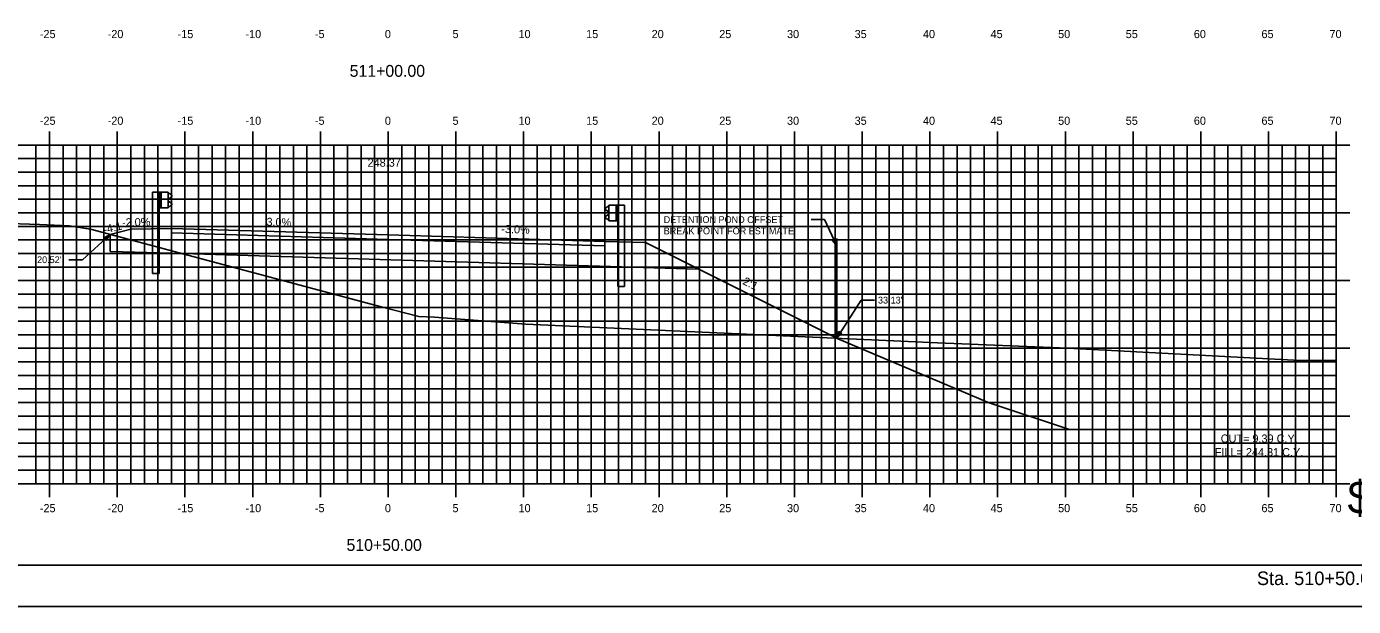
# Model space of a CAD drawing. Extents: x 1170543 to 1177585, y 609599 to 610623.
# Drawn here: x 1172225.8 to 1172323.7, y 609598.8 to 609641.6 of the extents above; entities that cross this region are included whole.
import ezdxf

# ---------------------------------------------------------------- set-up
doc = ezdxf.new("R2010")
doc.units = 0
for name, color, linetype in [('ANNOTATION', 7, 'Continuous'), ('BORDER', 7, 'Continuous'), ('D_Guardrail_Beam_Lt', 7, 'Continuous'), ('D_Guardrail_Beam_Rt', 7, 'Continuous'), ('D_Roadway_Centerline', 7, 'Continuous'), ('D_Roadway_Centerline_Text', 7, 'Continuous'), ('D_Roadway_Edge_Pavement', 7, 'Continuous'), ('D_Roadway_Edge_Shoulder', 7, 'Continuous'), ('D_Roadway_Edge_TW', 7, 'Continuous'), ('D_Roadway_Pavement', 7, 'Continuous'), ('D_Roadway_SlopeLines', 7, 'Continuous'), ('D_Roadway_SubGrade', 7, 'Continuous'), ('H_V ANNOTATION', 7, 'Continuous'), ('MAJOR', 7, 'Continuous'), ('MINOR', 7, 'Continuous'), ('PLOT BOUNDARY', 7, 'Continuous'), ('S_Roadway_Centerline', 7, 'Continuous'), ('SHADING', 7, 'Continuous')]:
    doc.layers.add(name, color=color, linetype=linetype)

msp = doc.modelspace()

# ---------------------------------------------------------------- linework, layer by layer
at = {"layer": 'ANNOTATION'}
for p, q in [((1172283.703, 609627.374), (1172284.703, 609627.374)), ((1172285.606, 609625.433), (1172284.703, 609627.374)), ((1172231.954, 609626.284), (1172229.914, 609624.411)), ((1172228.914, 609624.411), (1172229.914, 609624.411)), ((1172285.597, 609618.619), (1172287.395, 609621.427)), ((1172288.395, 609621.427), (1172287.395, 609621.427))]:
    msp.add_line(p, q, dxfattribs=at)
for points in [[(1172231.502, 609626.038), (1172231.954, 609626.284), (1172231.671, 609625.853)], [(1172285.508, 609625.939), (1172285.606, 609625.433), (1172285.281, 609625.834)], [(1172285.972, 609618.973), (1172285.597, 609618.619), (1172285.762, 609619.108)]]:
    msp.add_lwpolyline(points, close=True, dxfattribs=at)
at = {"layer": 'BORDER'}
msp.add_line((1172177.478, 609601.872), (1172337.478, 609601.872), dxfattribs=at)
at = {"layer": 'D_Guardrail_Beam_Lt'}
for p, q in [((1172235.082, 609629.398), (1172235.082, 609623.398)), ((1172235.553, 609629.398), (1172235.082, 609629.398)), ((1172236.24, 609629.398), (1172235.553, 609629.398)), ((1172235.553, 609629.398), (1172235.553, 609628.232)), ((1172235.615, 609629.398), (1172235.615, 609628.232)), ((1172235.719, 609629.398), (1172235.719, 609628.232)), ((1172236.24, 609628.232), (1172236.24, 609629.398)), ((1172236.24, 609629.315), (1172236.314, 609629.3)), ((1172236.244, 609628.85), (1172236.244, 609628.78)), ((1172236.473, 609629.051), (1172236.278, 609628.914)), ((1172236.33, 609629.294), (1172236.473, 609629.194)), ((1172235.553, 609628.232), (1172236.24, 609628.232)), ((1172235.573, 609623.398), (1172235.573, 609628.232)), ((1172236.314, 609628.329), (1172236.24, 609628.315)), ((1172236.278, 609628.715), (1172236.473, 609628.579)), ((1172236.473, 609628.436), (1172236.33, 609628.336)), ((1172235.573, 609623.398), (1172235.082, 609623.398))]:
    msp.add_line(p, q, dxfattribs=at)
for centre, major_axis, start_param, end_param in [((1172236.323, 609628.85), (-0.0789, 0), 5.323254, 6.283185), ((1172236.323, 609628.78), (-0.0789, 0), 6.283185, 7.243116), ((1172236.306, 609629.26), (0.0417, 0), 0.959931, 1.376053), ((1172236.423, 609629.122), (0.0877, 0), 5.323254, 7.243116), ((1172236.306, 609628.37), (0.0417, 0), 4.907132, 5.323254), ((1172236.423, 609628.508), (0.0877, 0), 5.323254, 7.243116)]:
    msp.add_ellipse(centre, major_axis=major_axis, ratio=0.995501, start_param=start_param, end_param=end_param, dxfattribs=at)
at = {"layer": 'D_Guardrail_Beam_Rt'}
for p, q in [((1172268.691, 609628.334), (1172268.548, 609628.234)), ((1172268.548, 609628.091), (1172268.743, 609627.954)), ((1172268.781, 609628.355), (1172268.707, 609628.34)), ((1172268.777, 609627.89), (1172268.777, 609627.82)), ((1172268.781, 609628.438), (1172269.469, 609628.438)), ((1172268.781, 609627.272), (1172268.781, 609628.438)), ((1172269.302, 609628.438), (1172269.302, 609627.272)), ((1172269.406, 609628.438), (1172269.406, 609627.272)), ((1172269.469, 609628.438), (1172269.94, 609628.438)), ((1172269.469, 609628.438), (1172269.469, 609627.272)), ((1172269.94, 609628.438), (1172269.94, 609622.438)), ((1172268.743, 609627.755), (1172268.548, 609627.619)), ((1172268.548, 609627.476), (1172268.691, 609627.376)), ((1172268.707, 609627.369), (1172268.781, 609627.355)), ((1172269.469, 609627.272), (1172268.781, 609627.272)), ((1172269.448, 609622.438), (1172269.448, 609627.272)), ((1172269.448, 609622.438), (1172269.94, 609622.438))]:
    msp.add_line(p, q, dxfattribs=at)
for centre, major_axis, start_param, end_param in [((1172268.598, 609628.162), (-0.0877, 0), 5.323254, 7.243116), ((1172268.715, 609628.3), (-0.0417, 0), 4.907132, 5.323254), ((1172268.698, 609627.89), (0.0789, 0), 0, 0.959931), ((1172268.698, 609627.82), (0.0789, 0), 5.323254, 6.283185), ((1172268.598, 609627.548), (-0.0877, 0), 5.323254, 7.243116), ((1172268.715, 609627.41), (-0.0417, 0), 0.959931, 1.376053)]:
    msp.add_ellipse(centre, major_axis=major_axis, ratio=0.995501, start_param=start_param, end_param=end_param, dxfattribs=at)
at = {"layer": 'D_Roadway_Centerline'}
msp.add_lwpolyline([(1172231.954, 609626.284), (1172231.954, 609626.284), (1172233.478, 609626.664), (1172236.478, 609626.724), (1172252.478, 609626.244), (1172268.478, 609625.764), (1172271.478, 609625.674), (1172276.442, 609623.192), (1172285.606, 609618.611)], dxfattribs=at)
at = {"layer": 'D_Roadway_Edge_Pavement'}
msp.add_lwpolyline([(1172285.56, 609618.632), (1172285.634, 609618.607), (1172296.732, 609613.886), (1172296.775, 609613.872), (1172299.734, 609612.887), (1172299.777, 609612.872), (1172299.822, 609612.857), (1172302.78, 609611.872), (1172304.067, 609611.872), (1172304.137, 609611.872), (1172304.217, 609611.872), (1172304.309, 609611.872), (1172304.414, 609611.872), (1172305.055, 609611.872), (1172305.301, 609611.872), (1172305.606, 609611.872), (1172305.998, 609611.872), (1172306.531, 609611.872), (1172322.478, 609611.872)], dxfattribs=at)
at = {"layer": 'D_Roadway_Edge_Shoulder'}
for points in [[(1172236.478, 609626.724), (1172236.478, 609626.391)], [(1172268.478, 609625.764), (1172268.478, 609625.431)]]:
    msp.add_lwpolyline(points, dxfattribs=at)
at = {"layer": 'D_Roadway_Edge_TW'}
msp.add_lwpolyline([(1172268.478, 609625.431), (1172268.478, 609625.764), (1172252.478, 609626.244), (1172236.478, 609626.724), (1172236.478, 609626.391), (1172252.478, 609625.911)], close=True, dxfattribs=at)
at = {"layer": 'D_Roadway_Pavement'}
msp.add_line((1172285.606, 609618.611), (1172285.606, 609625.967), dxfattribs=at)
msp.add_lwpolyline([(1172268.478, 609625.431), (1172268.478, 609625.431), (1172252.478, 609625.911), (1172236.478, 609626.391), (1172236.478, 609626.391), (1172252.478, 609625.911)], close=True, dxfattribs=at)
for points in [[(1172236.478, 609626.391), (1172236.478, 609626.391)], [(1172236.478, 609626.391), (1172236.478, 609626.391)], [(1172268.478, 609625.431), (1172268.478, 609625.431)], [(1172268.478, 609625.431), (1172268.478, 609625.431)]]:
    msp.add_lwpolyline(points, dxfattribs=at)
at = {"layer": 'D_Roadway_SlopeLines'}
for points in [[(1172233.478, 609626.664), (1172231.954, 609626.284)], [(1172271.478, 609625.674), (1172285.606, 609618.611)]]:
    msp.add_lwpolyline(points, dxfattribs=at)
at = {"layer": 'D_Roadway_SubGrade'}
for p, q in [((1172231.954, 609626.284), (1172233.478, 609626.664)), ((1172231.954, 609625.027), (1172231.954, 609626.284)), ((1172233.478, 609626.664), (1172236.478, 609626.724)), ((1172236.478, 609626.724), (1172236.478, 609624.891)), ((1172268.478, 609625.764), (1172271.478, 609625.674)), ((1172268.478, 609623.931), (1172268.478, 609625.764)), ((1172271.478, 609625.674), (1172276.442, 609623.192))]:
    msp.add_line(p, q, dxfattribs=at)
msp.add_lwpolyline([(1172268.478, 609623.931), (1172268.478, 609625.431), (1172252.478, 609625.911), (1172236.478, 609626.391), (1172236.478, 609624.891)], dxfattribs=at)
at = {"layer": 'MAJOR'}
for p, q in [((1172227.478, 609633.874), (1172227.478, 609632.872)), ((1172232.478, 609633.874), (1172232.478, 609632.872)), ((1172237.478, 609633.874), (1172237.478, 609632.872)), ((1172242.478, 609633.874), (1172242.478, 609632.872)), ((1172247.478, 609633.874), (1172247.478, 609632.872)), ((1172252.478, 609633.874), (1172252.478, 609632.872)), ((1172257.478, 609633.874), (1172257.478, 609632.872)), ((1172262.478, 609633.874), (1172262.478, 609632.872)), ((1172267.478, 609633.874), (1172267.478, 609632.872)), ((1172272.478, 609633.874), (1172272.478, 609632.872)), ((1172277.478, 609633.874), (1172277.478, 609632.872)), ((1172282.478, 609633.874), (1172282.478, 609632.872)), ((1172287.478, 609633.874), (1172287.478, 609632.872)), ((1172292.478, 609633.874), (1172292.478, 609632.872)), ((1172297.478, 609633.874), (1172297.478, 609632.872)), ((1172302.478, 609633.874), (1172302.478, 609632.872)), ((1172307.478, 609633.874), (1172307.478, 609632.872)), ((1172312.478, 609633.874), (1172312.478, 609632.872)), ((1172317.478, 609633.874), (1172317.478, 609632.872)), ((1172322.478, 609633.874), (1172322.478, 609632.872)), ((1172182.478, 609632.872), (1172322.478, 609632.872)), ((1172182.478, 609632.872), (1172322.478, 609632.872)), ((1172227.478, 609607.872), (1172227.478, 609632.872)), ((1172232.478, 609607.872), (1172232.478, 609632.872)), ((1172237.478, 609607.872), (1172237.478, 609632.872)), ((1172242.478, 609607.872), (1172242.478, 609632.872)), ((1172247.478, 609607.872), (1172247.478, 609632.872)), ((1172252.478, 609607.872), (1172252.478, 609632.872)), ((1172257.478, 609607.872), (1172257.478, 609632.872)), ((1172262.478, 609607.872), (1172262.478, 609632.872)), ((1172267.478, 609607.872), (1172267.478, 609632.872)), ((1172272.478, 609607.872), (1172272.478, 609632.872)), ((1172277.478, 609607.872), (1172277.478, 609632.872)), ((1172282.478, 609607.872), (1172282.478, 609632.872)), ((1172287.478, 609607.872), (1172287.478, 609632.872)), ((1172292.478, 609607.872), (1172292.478, 609632.872)), ((1172297.478, 609607.872), (1172297.478, 609632.872)), ((1172302.478, 609607.872), (1172302.478, 609632.872)), ((1172307.478, 609607.872), (1172307.478, 609632.872)), ((1172312.478, 609607.872), (1172312.478, 609632.872)), ((1172317.478, 609607.872), (1172317.478, 609632.872)), ((1172323.48, 609632.872), (1172321.476, 609632.872)), ((1172322.478, 609607.872), (1172322.478, 609632.872)), ((1172322.478, 609607.872), (1172322.478, 609632.872)), ((1172182.478, 609627.872), (1172322.478, 609627.872)), ((1172323.48, 609627.872), (1172321.476, 609627.872)), ((1172182.478, 609622.872), (1172322.478, 609622.872)), ((1172323.48, 609622.872), (1172321.476, 609622.872)), ((1172182.478, 609617.872), (1172322.478, 609617.872)), ((1172323.48, 609617.872), (1172321.476, 609617.872)), ((1172182.478, 609612.872), (1172322.478, 609612.872)), ((1172323.48, 609612.872), (1172321.476, 609612.872)), ((1172182.478, 609607.872), (1172322.478, 609607.872)), ((1172182.478, 609607.872), (1172322.478, 609607.872)), ((1172227.478, 609606.87), (1172227.478, 609607.872)), ((1172232.478, 609606.87), (1172232.478, 609607.872)), ((1172237.478, 609606.87), (1172237.478, 609607.872)), ((1172242.478, 609606.87), (1172242.478, 609607.872)), ((1172247.478, 609606.87), (1172247.478, 609607.872)), ((1172252.478, 609606.87), (1172252.478, 609607.872)), ((1172257.478, 609606.87), (1172257.478, 609607.872)), ((1172262.478, 609606.87), (1172262.478, 609607.872)), ((1172267.478, 609606.87), (1172267.478, 609607.872)), ((1172272.478, 609606.87), (1172272.478, 609607.872)), ((1172277.478, 609606.87), (1172277.478, 609607.872)), ((1172282.478, 609606.87), (1172282.478, 609607.872)), ((1172287.478, 609606.87), (1172287.478, 609607.872)), ((1172292.478, 609606.87), (1172292.478, 609607.872)), ((1172297.478, 609606.87), (1172297.478, 609607.872)), ((1172302.478, 609606.87), (1172302.478, 609607.872)), ((1172307.478, 609606.87), (1172307.478, 609607.872)), ((1172312.478, 609606.87), (1172312.478, 609607.872)), ((1172317.478, 609606.87), (1172317.478, 609607.872)), ((1172323.48, 609607.872), (1172321.476, 609607.872)), ((1172322.478, 609606.87), (1172322.478, 609607.872))]:
    msp.add_line(p, q, dxfattribs=at)
at = {"layer": 'MINOR'}
for p, q in [((1172226.478, 609607.872), (1172226.478, 609632.872)), ((1172228.478, 609607.872), (1172228.478, 609632.872)), ((1172229.478, 609607.872), (1172229.478, 609632.872)), ((1172230.478, 609607.872), (1172230.478, 609632.872)), ((1172231.478, 609607.872), (1172231.478, 609632.872)), ((1172233.478, 609607.872), (1172233.478, 609632.872)), ((1172234.478, 609607.872), (1172234.478, 609632.872)), ((1172235.478, 609607.872), (1172235.478, 609632.872)), ((1172236.478, 609607.872), (1172236.478, 609632.872)), ((1172238.478, 609607.872), (1172238.478, 609632.872)), ((1172239.478, 609607.872), (1172239.478, 609632.872)), ((1172240.478, 609607.872), (1172240.478, 609632.872)), ((1172241.478, 609607.872), (1172241.478, 609632.872)), ((1172243.478, 609607.872), (1172243.478, 609632.872)), ((1172244.478, 609607.872), (1172244.478, 609632.872)), ((1172245.478, 609607.872), (1172245.478, 609632.872)), ((1172246.478, 609607.872), (1172246.478, 609632.872)), ((1172248.478, 609607.872), (1172248.478, 609632.872)), ((1172249.478, 609607.872), (1172249.478, 609632.872)), ((1172250.478, 609607.872), (1172250.478, 609632.872)), ((1172251.478, 609607.872), (1172251.478, 609632.872)), ((1172253.478, 609607.872), (1172253.478, 609632.872)), ((1172254.478, 609607.872), (1172254.478, 609632.872)), ((1172255.478, 609607.872), (1172255.478, 609632.872)), ((1172256.478, 609607.872), (1172256.478, 609632.872)), ((1172258.478, 609607.872), (1172258.478, 609632.872)), ((1172259.478, 609607.872), (1172259.478, 609632.872)), ((1172260.478, 609607.872), (1172260.478, 609632.872)), ((1172261.478, 609607.872), (1172261.478, 609632.872)), ((1172263.478, 609607.872), (1172263.478, 609632.872)), ((1172264.478, 609607.872), (1172264.478, 609632.872)), ((1172265.478, 609607.872), (1172265.478, 609632.872)), ((1172266.478, 609607.872), (1172266.478, 609632.872)), ((1172268.478, 609607.872), (1172268.478, 609632.872)), ((1172269.478, 609607.872), (1172269.478, 609632.872)), ((1172270.478, 609607.872), (1172270.478, 609632.872)), ((1172271.478, 609607.872), (1172271.478, 609632.872)), ((1172273.478, 609607.872), (1172273.478, 609632.872)), ((1172274.478, 609607.872), (1172274.478, 609632.872)), ((1172275.478, 609607.872), (1172275.478, 609632.872)), ((1172276.478, 609607.872), (1172276.478, 609632.872)), ((1172278.478, 609607.872), (1172278.478, 609632.872)), ((1172279.478, 609607.872), (1172279.478, 609632.872)), ((1172280.478, 609607.872), (1172280.478, 609632.872)), ((1172281.478, 609607.872), (1172281.478, 609632.872)), ((1172283.478, 609607.872), (1172283.478, 609632.872)), ((1172284.478, 609607.872), (1172284.478, 609632.872)), ((1172285.478, 609607.872), (1172285.478, 609632.872)), ((1172286.478, 609607.872), (1172286.478, 609632.872)), ((1172288.478, 609607.872), (1172288.478, 609632.872)), ((1172289.478, 609607.872), (1172289.478, 609632.872)), ((1172290.478, 609607.872), (1172290.478, 609632.872)), ((1172291.478, 609607.872), (1172291.478, 609632.872)), ((1172293.478, 609607.872), (1172293.478, 609632.872)), ((1172294.478, 609607.872), (1172294.478, 609632.872)), ((1172295.478, 609607.872), (1172295.478, 609632.872)), ((1172296.478, 609607.872), (1172296.478, 609632.872)), ((1172298.478, 609607.872), (1172298.478, 609632.872)), ((1172299.478, 609607.872), (1172299.478, 609632.872)), ((1172300.478, 609607.872), (1172300.478, 609632.872)), ((1172301.478, 609607.872), (1172301.478, 609632.872)), ((1172303.478, 609607.872), (1172303.478, 609632.872)), ((1172304.478, 609607.872), (1172304.478, 609632.872)), ((1172305.478, 609607.872), (1172305.478, 609632.872)), ((1172306.478, 609607.872), (1172306.478, 609632.872)), ((1172308.478, 609607.872), (1172308.478, 609632.872)), ((1172309.478, 609607.872), (1172309.478, 609632.872)), ((1172310.478, 609607.872), (1172310.478, 609632.872)), ((1172311.478, 609607.872), (1172311.478, 609632.872)), ((1172313.478, 609607.872), (1172313.478, 609632.872)), ((1172314.478, 609607.872), (1172314.478, 609632.872)), ((1172315.478, 609607.872), (1172315.478, 609632.872)), ((1172316.478, 609607.872), (1172316.478, 609632.872)), ((1172318.478, 609607.872), (1172318.478, 609632.872)), ((1172319.478, 609607.872), (1172319.478, 609632.872)), ((1172320.478, 609607.872), (1172320.478, 609632.872)), ((1172321.478, 609607.872), (1172321.478, 609632.872)), ((1172182.478, 609631.872), (1172322.478, 609631.872)), ((1172322.478, 609631.872), (1172321.476, 609631.872)), ((1172182.478, 609630.872), (1172322.478, 609630.872)), ((1172322.478, 609630.872), (1172321.476, 609630.872)), ((1172182.478, 609629.872), (1172322.478, 609629.872)), ((1172322.478, 609629.872), (1172321.476, 609629.872)), ((1172182.478, 609628.872), (1172322.478, 609628.872)), ((1172322.478, 609628.872), (1172321.476, 609628.872)), ((1172182.478, 609626.872), (1172322.478, 609626.872)), ((1172322.478, 609626.872), (1172321.476, 609626.872)), ((1172182.478, 609625.872), (1172322.478, 609625.872)), ((1172322.478, 609625.872), (1172321.476, 609625.872)), ((1172182.478, 609624.872), (1172322.478, 609624.872)), ((1172322.478, 609624.872), (1172321.476, 609624.872)), ((1172182.478, 609623.872), (1172322.478, 609623.872)), ((1172322.478, 609623.872), (1172321.476, 609623.872)), ((1172182.478, 609621.872), (1172322.478, 609621.872)), ((1172322.478, 609621.872), (1172321.476, 609621.872)), ((1172182.478, 609620.872), (1172322.478, 609620.872)), ((1172322.478, 609620.872), (1172321.476, 609620.872)), ((1172182.478, 609619.872), (1172322.478, 609619.872)), ((1172322.478, 609619.872), (1172321.476, 609619.872)), ((1172182.478, 609618.872), (1172322.478, 609618.872)), ((1172322.478, 609618.872), (1172321.476, 609618.872)), ((1172182.478, 609616.872), (1172322.478, 609616.872)), ((1172322.478, 609616.872), (1172321.476, 609616.872)), ((1172182.478, 609615.872), (1172322.478, 609615.872)), ((1172322.478, 609615.872), (1172321.476, 609615.872)), ((1172182.478, 609614.872), (1172322.478, 609614.872)), ((1172322.478, 609614.872), (1172321.476, 609614.872)), ((1172182.478, 609613.872), (1172322.478, 609613.872)), ((1172322.478, 609613.872), (1172321.476, 609613.872)), ((1172182.478, 609611.872), (1172322.478, 609611.872)), ((1172322.478, 609611.872), (1172321.476, 609611.872)), ((1172182.478, 609610.872), (1172322.478, 609610.872)), ((1172322.478, 609610.872), (1172321.476, 609610.872)), ((1172182.478, 609609.872), (1172322.478, 609609.872)), ((1172322.478, 609609.872), (1172321.476, 609609.872)), ((1172182.478, 609608.872), (1172322.478, 609608.872)), ((1172322.478, 609608.872), (1172321.476, 609608.872))]:
    msp.add_line(p, q, dxfattribs=at)
at = {"layer": 'PLOT BOUNDARY'}
msp.add_lwpolyline([(1172169.385, 609598.813), (1172339.385, 609598.813), (1172339.385, 609708.813), (1172169.385, 609708.813)], close=True, dxfattribs=at)
at = {"layer": 'S_Roadway_Centerline'}
msp.add_lwpolyline([(1172223.773, 609627.114), (1172226.743, 609627.007), (1172228.354, 609626.939), (1172228.753, 609626.924), (1172228.94, 609626.916), (1172230.166, 609626.71), (1172230.209, 609626.706), (1172230.35, 609626.68), (1172230.592, 609626.647), (1172251.958, 609620.944), (1172254.754, 609620.208), (1172255.907, 609620.176), (1172262.636, 609619.653), (1172293.028, 609618.274), (1172302.648, 609617.89), (1172319.35, 609617.004), (1172322.478, 609616.97)], dxfattribs=at)
at = {"layer": 'SHADING'}
msp.add_lwpolyline([(1172231.954, 609625.027), (1172236.478, 609624.891), (1172275.379, 609623.724)], dxfattribs=at)

# ---------------------------------------------------------------- texts
at = {"layer": 'ANNOTATION'}
for s, rotation, p in [('-4:1', 14.03624, (1172231.524, 609626.319)), ('-2.0%', 1.14576, (1172232.834, 609626.865)), ('3.0%', 358.28164, (1172243.486, 609626.915)), ('-3.0%', 358.28164, (1172260.826, 609626.394)), ('-2:1', 333.43495, (1172278.365, 609622.749))]:
    msp.add_text(s, height=0.6, rotation=rotation, dxfattribs=at).set_placement(p)
for s, p in [('DETENTION POND OFFSET', (1172272.823, 609627.124)), ('BREAK POINT FOR ESTIMATE', (1172272.823, 609626.289)), ("20.52'", (1172226.557, 609624.161)), ("33.13'", (1172288.645, 609621.177))]:
    msp.add_text(s, height=0.5, dxfattribs=at).set_placement(p)
at = {"layer": 'BORDER'}
msp.add_text('$SHNUM$', height=2.4194, rotation=360, dxfattribs=at).set_placement((1172323.311, 609605.655))
at = {"layer": 'D_Roadway_Centerline'}
for s, p in [('C', (1172252.473, 609626.244)), ('L', (1172252.478, 609626.237))]:
    msp.add_text(s, height=0.0146, dxfattribs=at).set_placement(p)
at = {"layer": 'D_Roadway_Centerline_Text'}
for s, p in [('248.37', (1172250.958, 609631.276)), ('CUT= 9.39 C.Y.', (1172313.949, 609610.908)), ('FILL= 244.31 C.Y.', (1172313.511, 609609.906))]:
    msp.add_text(s, height=0.6, dxfattribs=at).set_placement(p)
at = {"layer": 'H_V ANNOTATION'}
for s, height, p in [('-25', 0.6, (1172226.763, 609640.772)), ('-20', 0.6, (1172231.771, 609640.772)), ('-15', 0.6, (1172236.935, 609640.772)), ('-10', 0.6, (1172241.943, 609640.772)), ('-5', 0.6, (1172247.069, 609640.772)), ('0', 0.6, (1172252.237, 609640.772)), ('5', 0.6, (1172257.229, 609640.772)), ('10', 0.6, (1172262.103, 609640.772)), ('15', 0.6, (1172267.095, 609640.772)), ('20', 0.6, (1172271.932, 609640.772)), ('25', 0.6, (1172276.924, 609640.772)), ('30', 0.6, (1172281.927, 609640.772)), ('35', 0.6, (1172286.919, 609640.772)), ('40', 0.6, (1172291.964, 609640.772)), ('45', 0.6, (1172296.956, 609640.772)), ('50', 0.6, (1172301.943, 609640.772)), ('55', 0.6, (1172306.935, 609640.772)), ('60', 0.6, (1172311.964, 609640.772)), ('65', 0.6, (1172316.956, 609640.772)), ('70', 0.6, (1172321.98, 609640.772)), ('511+00.00', 0.875, (1172249.638, 609637.915)), ('-25', 0.6, (1172226.763, 609634.372)), ('-20', 0.6, (1172231.771, 609634.372)), ('-15', 0.6, (1172236.935, 609634.372)), ('-10', 0.6, (1172241.943, 609634.372)), ('-5', 0.6, (1172247.069, 609634.372)), ('0', 0.6, (1172252.237, 609634.372)), ('5', 0.6, (1172257.229, 609634.372)), ('10', 0.6, (1172262.103, 609634.372)), ('15', 0.6, (1172267.095, 609634.372)), ('20', 0.6, (1172271.932, 609634.372)), ('25', 0.6, (1172276.924, 609634.372)), ('30', 0.6, (1172281.927, 609634.372)), ('35', 0.6, (1172286.919, 609634.372)), ('40', 0.6, (1172291.964, 609634.372)), ('45', 0.6, (1172296.956, 609634.372)), ('50', 0.6, (1172301.943, 609634.372)), ('55', 0.6, (1172306.935, 609634.372)), ('60', 0.6, (1172311.964, 609634.372)), ('65', 0.6, (1172316.956, 609634.372)), ('70', 0.6, (1172321.98, 609634.372)), ('-25', 0.6, (1172226.763, 609605.772)), ('-20', 0.6, (1172231.771, 609605.772)), ('-15', 0.6, (1172236.935, 609605.772)), ('-10', 0.6, (1172241.943, 609605.772)), ('-5', 0.6, (1172247.069, 609605.772)), ('0', 0.6, (1172252.237, 609605.772)), ('5', 0.6, (1172257.229, 609605.772)), ('10', 0.6, (1172262.103, 609605.772)), ('15', 0.6, (1172267.095, 609605.772)), ('20', 0.6, (1172271.932, 609605.772)), ('25', 0.6, (1172276.924, 609605.772)), ('30', 0.6, (1172281.927, 609605.772)), ('35', 0.6, (1172286.919, 609605.772)), ('40', 0.6, (1172291.964, 609605.772)), ('45', 0.6, (1172296.956, 609605.772)), ('50', 0.6, (1172301.943, 609605.772)), ('55', 0.6, (1172306.935, 609605.772)), ('60', 0.6, (1172311.964, 609605.772)), ('65', 0.6, (1172316.956, 609605.772)), ('70', 0.6, (1172321.98, 609605.772)), ('510+50.00', 0.875, (1172249.403, 609602.915)), ('Sta. 510+50.00 to Sta. 511+00.00', 1.0002, (1172316.624, 609600.392))]:
    msp.add_text(s, height=height, dxfattribs=at).set_placement(p)

doc.saveas('drawing.dxf')
